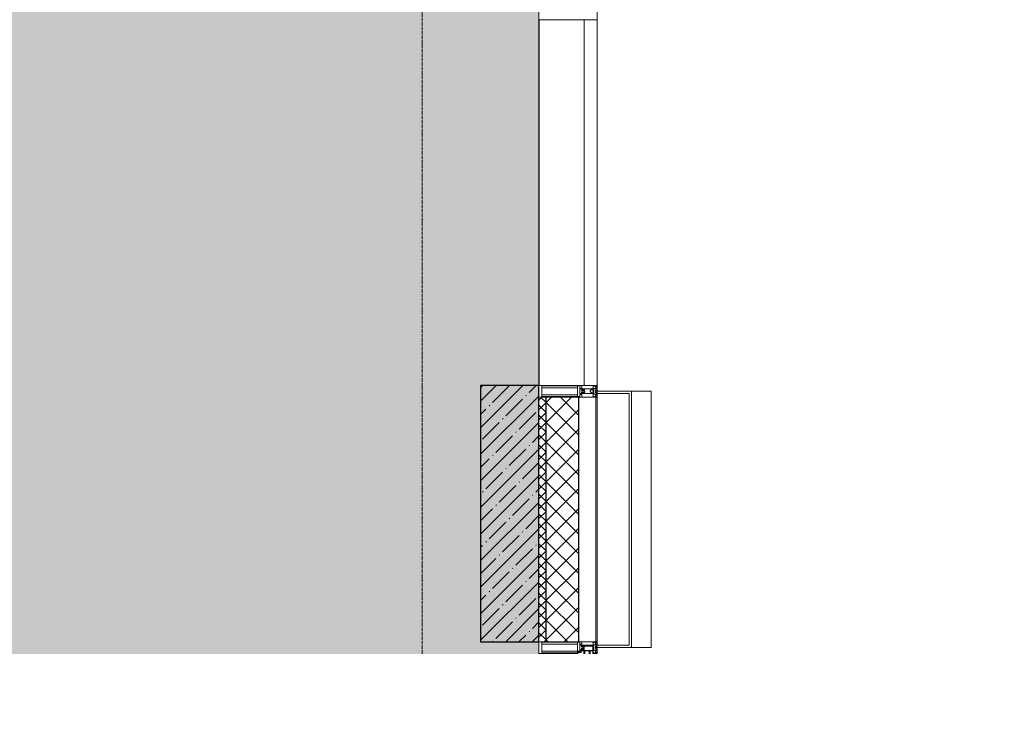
# Model space of a CAD drawing. Header units: millimetres. Extents: x -525784 to 178656, y -69521 to 385150.
# Tile 324 of 389: x -157031 to -152805, y 370164 to 373214. Entities that reach past the tile are written whole.
import ezdxf
from ezdxf import colors
from ezdxf.entities.mleader import LeaderData, LeaderLine
from ezdxf.math import Vec2, Vec3

# ---------------------------------------------------------------- set-up
doc = ezdxf.new("R2010")
doc.units = ezdxf.units.MM
doc.linetypes.add('-D1d1-15x02', pattern=[19, 15, -2, 0, -2])
for name, color, linetype, lineweight in [('_0', 7, 'Continuous', 13), ('A-COLS', 7, 'Continuous', 5), ('A-DETL-GENF', 7, 'Continuous', 5), ('A-GLAZ', 7, 'Continuous', 5), ('A-GLAZ-CURT', 8, 'Continuous', 5), ('A-GLAZ-CWMG', 8, 'Continuous', 5), ('A-WALL', 7, 'Continuous', 5), ('A-WALL-FNSH', 8, 'Continuous', 5), ('I-WALL', 7, 'Continuous', 5), ('S-COLS', 7, 'Continuous', 5), ('S-GRID', 7, 'Continuous', 5)]:
    doc.layers.add(name, color=color, linetype=linetype, lineweight=lineweight)
doc.layers.add('pol', color=7, linetype='Continuous', lineweight=15, true_color=0x738991)
doc.styles.add('In tre', font='isocpeur.ttf', dxfattribs={"width": 0.8, "oblique": 10})

# ---------------------------------------------------------------- blocks, each defined once
blk = doc.blocks.new('System Panel - A_PAN_Glass-5026850-50_AS_M_L24')
at = {"layer": 'A-GLAZ-CURT'}
for p, q in [((785, 55), (-785, 55)), ((-785, 55), (-785, 0)), ((785, 0), (785, 55)), ((-785, 0), (785, 0))]:
    blk.add_line(p, q, dxfattribs=at)
blk = doc.blocks.new('Rectangular Mullion - R_StandardFrame_50Wx250H-3342956-50_AS_M_L24')
at = {"layer": 'A-GLAZ-CWMG'}
blk.add_line((37450, 26520), (37450, 24950), dxfattribs=at)
blk = doc.blocks.new('Rectangular Mullion - 50Wx250H-2623690-50_AS_M_L24')
at = {"layer": 'A-DETL-GENF'}
for p, q in [((-25, 65.2), (-25, 250)), ((-25, 250), (0, 250)), ((-23, 237.3), (0, 237.3)), ((-23, 237.3), (-23, 73.6)), ((-14.9, 84), (-14.9, 237.3)), ((25, 250), (0, 250)), ((23, 237.3), (0, 237.3)), ((14.9, 84), (14.9, 237.3)), ((23, 237.3), (23, 73.6)), ((25, 65.2), (25, 250)), ((-14, 65.2), (-25, 65.2)), ((0, 84), (-23, 84)), ((-0.5, 73.6), (-23, 73.6)), ((-14, 71.3), (-14, 65.2)), ((-10, 71.3), (-14, 71.3)), ((-10, 53), (-10, 71.3)), ((-8.7, 53), (-10, 53)), ((-10, 53), (-10, 17)), ((-8.7, 53), (-7, 54.7)), ((-7, 65.2), (-5.9, 67.3)), ((-7, 65.2), (-7, 54.7)), ((-4.1, 67.3), (-5.9, 67.3)), ((-4.1, 67.3), (-2.9, 65.1)), ((-2.9, 65.1), (-2.9, 54.6)), ((-1.3, 53), (-2.9, 54.6)), ((0, 53), (-1.3, 53)), ((0, 84), (23, 84)), ((0, 53), (1.3, 53)), ((0.5, 73.6), (23, 73.6)), ((1.3, 53), (2.9, 54.6)), ((4.1, 67.3), (2.9, 65.1)), ((2.9, 65.1), (2.9, 54.6)), ((4.1, 67.3), (5.9, 67.3)), ((7, 65.2), (5.9, 67.3)), ((7, 65.2), (7, 54.7)), ((8.7, 53), (7, 54.7)), ((8.7, 53), (10, 53)), ((10, 71.3), (14, 71.3)), ((10, 53), (10, 71.3)), ((10, 53), (10, 17)), ((14, 71.3), (14, 65.2)), ((14, 65.2), (25, 65.2)), ((-23.8, 14.6), (-25, 14.2)), ((-25, 0), (-25, 14.2)), ((-22.3, 17), (-23.8, 17)), ((-23.8, 17), (-23.8, 14.6)), ((-22.5, 10.6), (-23.8, 14.6)), ((-22.5, 10.6), (-23.7, 9.9)), ((-23.7, 1.3), (-23.7, 9.9)), ((-23.7, 1.3), (-11.8, 1.3)), ((-23.2, 10.2), (-22.5, 8)), ((-22.5, 8), (-22.5, 4.5)), ((-21.3, 4.5), (-22.5, 4.5)), ((-22.3, 17), (-22.3, 16)), ((-22.3, 16), (-21.3, 16)), ((-19, 17.6), (-21.3, 16)), ((-21.3, 4.5), (-21.3, 6.5)), ((-21.3, 6.5), (-14.2, 6.5)), ((-18.4, 16.6), (-19, 17.6)), ((-7.4, 16.6), (-18.4, 16.6)), ((-14.2, 6.5), (-14.2, 4.5)), ((-13.2, 4.5), (-14.2, 4.5)), ((-13.2, 4.5), (-12.2, 7.2)), ((-12.7, 7.6), (-11.3, 11.4)), ((-12.7, 7.6), (-11.8, 6.9)), ((-12.2, 9), (-12.2, 14.8)), ((-12.2, 14.8), (0, 14.8)), ((-11.8, 1.3), (-11.8, 6.9)), ((-10.5, 11.2), (-11.3, 11.4)), ((-10.5, 1.5), (-10.5, 11.2)), ((-4.8, 1.5), (-10.5, 1.5)), ((-10, 17), (-7.5, 17)), ((-8.5, 23), (-1.5, 30)), ((-8.5, 18.5), (-8.5, 23)), ((-7.5, 18.5), (-8.5, 18.5)), ((-7.5, 17), (-7.5, 18.5)), ((-7.4, 18), (-7.4, 16.6)), ((-2.6, 18), (-7.4, 18)), ((0, 8), (-4.8, 8)), ((-4.8, 1.5), (-4.8, 8)), ((-2.6, 18), (-2.6, 16.8)), ((-2.6, 16.8), (0, 16.8)), ((-1.5, 30), (0, 30)), ((1.5, 30), (0, 30)), ((2.6, 16.8), (0, 16.8)), ((0, 14.8), (0, 16.8)), ((0, 14.8), (0, 16.8)), ((12.2, 14.8), (0, 14.8)), ((0, 0), (0, 8)), ((0, 8), (4.8, 8)), ((0, 0), (0, 8)), ((8.5, 23), (1.5, 30)), ((2.6, 18), (2.6, 16.8)), ((2.6, 18), (7.4, 18)), ((4.8, 1.5), (4.8, 8)), ((4.8, 1.5), (10.5, 1.5)), ((7.4, 18), (7.4, 16.6)), ((7.4, 16.6), (18.4, 16.6)), ((7.5, 18.5), (8.5, 18.5)), ((7.5, 17), (7.5, 18.5)), ((10, 17), (7.5, 17)), ((8.5, 18.5), (8.5, 23)), ((10.5, 11.2), (11.3, 11.4)), ((10.5, 1.5), (10.5, 11.2)), ((12.7, 7.6), (11.3, 11.4)), ((12.7, 7.6), (11.8, 6.9)), ((11.8, 1.3), (11.8, 6.9)), ((23.7, 1.3), (11.8, 1.3)), ((12.2, 9), (12.2, 14.8)), ((13.2, 4.5), (12.2, 7.2)), ((13.2, 4.5), (14.2, 4.5)), ((21.3, 6.5), (14.2, 6.5)), ((14.2, 6.5), (14.2, 4.5)), ((18.4, 16.6), (19, 17.6)), ((19, 17.6), (21.3, 16)), ((22.3, 16), (21.3, 16)), ((21.3, 4.5), (21.3, 6.5)), ((21.3, 4.5), (22.5, 4.5)), ((22.3, 17), (22.3, 16)), ((22.3, 17), (23.8, 17)), ((22.5, 10.6), (23.8, 14.6)), ((22.5, 10.6), (23.7, 9.9)), ((23.2, 10.2), (22.5, 8)), ((22.5, 8), (22.5, 4.5)), ((23.7, 1.3), (23.7, 9.9)), ((23.8, 17), (23.8, 14.6)), ((23.8, 14.6), (25, 14.2)), ((25, 0), (25, 14.2)), ((-25, 0), (0, 0)), ((25, 0), (0, 0))]:
    blk.add_line(p, q, dxfattribs=at)
for centre, start, end in [((-0.5, 73.1), 360, 90), ((0.5, 73.1), 90, 180)]:
    blk.add_arc(centre, 0.5, start, end, dxfattribs=at)
blk = doc.blocks.new('Rectangular Mullion - R_StandardFrame_50Wx250H-4037282-50_AS_M_L24')
at = {"layer": 'A-GLAZ-CWMG', "lineweight": 9}
for p, q in [((-25, -250), (-25, 0)), ((-25, 0), (25, 0)), ((25, 0), (25, -250)), ((25, -250), (-25, -250))]:
    blk.add_line(p, q, dxfattribs=at)
blk = doc.blocks.new('Rectangular Mullion - 50Wx250H-V1-50_AS_M_L24')
at = {"layer": 'A-DETL-GENF'}
for p, q in [((-25, 84), (-25, 250)), ((-25, 250), (0, 250)), ((-23, 237.3), (0, 237.3)), ((-23, 237.3), (-23, 84)), ((-14.9, 84), (-14.9, 237.3)), ((25, 250), (0, 250)), ((23, 237.3), (0, 237.3)), ((14.9, 84), (14.9, 237.3)), ((23, 237.3), (23, 73.6)), ((25, 65.2), (25, 250)), ((0, 84), (-15, 84)), ((-0.5, 73.6), (-15, 73.6)), ((-10, 71.3), (-12, 71.3)), ((-10, 57.4), (-10, 71.3)), ((-7, 65.2), (-5.9, 67.3)), ((-7, 65.2), (-7, 57)), ((-4.1, 67.3), (-5.9, 67.3)), ((-4.1, 67.3), (-2.9, 65.1)), ((-2.9, 65.1), (-2.9, 57)), ((0, 84), (23, 84)), ((0.5, 73.6), (23, 73.6)), ((4.1, 67.3), (2.9, 65.1)), ((2.9, 65.1), (2.9, 57)), ((4.1, 67.3), (5.9, 67.3)), ((7, 65.2), (5.9, 67.3)), ((7, 65.2), (7, 54.7)), ((8.7, 53), (7, 54.7)), ((8.7, 53), (10, 53)), ((10, 71.3), (14, 71.3)), ((10, 53), (10, 71.3)), ((10, 53), (10, 17)), ((14, 71.3), (14, 65.2)), ((14, 65.2), (25, 65.2)), ((-23.8, 14.6), (-25, 14.2)), ((-25, 0), (-25, 14.2)), ((-23.8, 17), (-23.8, 14.6)), ((-22.5, 10.6), (-23.8, 14.6)), ((-22.5, 10.6), (-23.7, 9.9)), ((-23.7, 1.3), (-23.7, 9.9)), ((-23.7, 1.3), (-11.8, 1.3)), ((-23.2, 10.2), (-22.5, 8)), ((-22.5, 8), (-22.5, 4.5)), ((-21.3, 4.5), (-22.5, 4.5)), ((-22.3, 17), (-22.3, 16)), ((-22.3, 16), (-21.3, 16)), ((-19.9, 17), (-21.3, 16)), ((-21.3, 4.5), (-21.3, 6.5)), ((-21.3, 6.5), (-14.2, 6.5)), ((-7.4, 16.6), (-18.4, 16.6)), ((-14.2, 6.5), (-14.2, 4.5)), ((-13.2, 4.5), (-14.2, 4.5)), ((-13.2, 4.5), (-12.2, 7.2)), ((-12.7, 7.6), (-11.3, 11.4)), ((-12.7, 7.6), (-11.8, 6.9)), ((-12.2, 9), (-12.2, 14.8)), ((-12.2, 14.8), (0, 14.8)), ((-11.8, 1.3), (-11.8, 6.9)), ((-10.5, 11.2), (-11.3, 11.4)), ((-10.5, 1.5), (-10.5, 11.2)), ((-4.8, 1.5), (-10.5, 1.5)), ((0, 8), (-4.8, 8)), ((-4.8, 1.5), (-4.8, 8)), ((-2.6, 16.8), (0, 16.8)), ((2.6, 16.8), (0, 16.8)), ((0, 14.8), (0, 16.8)), ((0, 14.8), (0, 16.8)), ((12.2, 14.8), (0, 14.8)), ((0, 0), (0, 8)), ((0, 8), (4.8, 8)), ((0, 0), (0, 8)), ((4.8, 1.5), (4.8, 8)), ((4.8, 1.5), (10.5, 1.5)), ((8.5, 23), (6, 25.5)), ((6, 18), (7.4, 18)), ((7.4, 18), (7.4, 16.6)), ((7.4, 16.6), (18.4, 16.6)), ((7.5, 18.5), (8.5, 18.5)), ((7.5, 17), (7.5, 18.5)), ((10, 17), (7.5, 17)), ((8.5, 18.5), (8.5, 23)), ((10.5, 11.2), (11.3, 11.4)), ((10.5, 1.5), (10.5, 11.2)), ((12.7, 7.6), (11.3, 11.4)), ((12.7, 7.6), (11.8, 6.9)), ((11.8, 1.3), (11.8, 6.9)), ((23.7, 1.3), (11.8, 1.3)), ((12.2, 9), (12.2, 14.8)), ((13.2, 4.5), (12.2, 7.2)), ((13.2, 4.5), (14.2, 4.5)), ((21.3, 6.5), (14.2, 6.5)), ((14.2, 6.5), (14.2, 4.5)), ((18.4, 16.6), (19, 17.6)), ((19, 17.6), (21.3, 16)), ((22.3, 16), (21.3, 16)), ((21.3, 4.5), (21.3, 6.5)), ((21.3, 4.5), (22.5, 4.5)), ((22.3, 17), (22.3, 16)), ((22.3, 17), (23.8, 17)), ((22.5, 10.6), (23.8, 14.6)), ((22.5, 10.6), (23.7, 9.9)), ((23.2, 10.2), (22.5, 8)), ((22.5, 8), (22.5, 4.5)), ((23.7, 1.3), (23.7, 9.9)), ((23.8, 17), (23.8, 14.6)), ((23.8, 14.6), (25, 14.2)), ((25, 0), (25, 14.2)), ((-25, 0), (0, 0)), ((25, 0), (0, 0))]:
    blk.add_line(p, q, dxfattribs=at)
for centre, start, end in [((-0.5, 73.1), 360, 90), ((0.5, 73.1), 90, 180)]:
    blk.add_arc(centre, 0.5, start, end, dxfattribs=at)
blk = doc.blocks.new('Rectangular Mullion - R_StandardFrame_50Wx250H-3540733-50_AS_M_L24')
at = {"layer": 'A-GLAZ-CWMG', "lineweight": 9}
for p, q in [((-25, -17), (-25, 0)), ((-25, 0), (25, 0)), ((25, 0), (25, -250)), ((-25, -250), (-25, -84)), ((25, -250), (-25, -250))]:
    blk.add_line(p, q, dxfattribs=at)
blk = doc.blocks.new('A_PAN_Створка - 383мм-3541509-50_AS_M_L24')
at = {"layer": 'A-GLAZ-CURT'}
h = blk.add_hatch(dxfattribs=at)
h.set_pattern_fill('FP_9', color=256, style=0, pattern_type=2)
h.set_pattern_definition([(315, (-23660, 37700), (14.142136, 14.142136), []), (45, (-23660, 37700), (-14.142136, 14.142136), [])])
h.paths.add_polyline_path([(-57.2, 36.4), (-54.9, 34.1), (-54.5, 31.8), (54.6, 32), (54.9, 34.1), (57.2, 36.4), (57.2, 60.8), (54.6, 63.4), (53.6, 82.7), (-54.6, 81.8), (-55.5, 62.5), (-57.2, 60.8), (-57.2, 47)])
at = {"layer": 'A-DETL-GENF'}
for p, q in [((-91.5, 92), (-91.5, 87.5)), ((-91.5, 92), (91.5, 92)), ((-91.5, 87.5), (-73.9, 87.5)), ((-83.4, 90.3), (-69.4, 90.3)), ((-83.4, 90.3), (-83.4, 87.5)), ((-73.9, 87.5), (-73.9, 62.5)), ((-69.4, 85.5), (-73.9, 85.5)), ((-69.4, 90.3), (-69.4, 85.5)), ((-67.9, 89.3), (-66.9, 90.3)), ((-67.9, 62.5), (-67.9, 89.3)), ((-66.9, 90.3), (-57.4, 90.3)), ((-57.4, 90.3), (-56.4, 89.4)), ((-56.4, 89.4), (-56.4, 67.7)), ((-53.9, 90.3), (-54.9, 89.3)), ((-54.9, 89.3), (-54.9, 85.6)), ((-54.9, 85.6), (-53.9, 84.6)), ((53.9, 90.3), (-53.9, 90.3)), ((-53.9, 84.6), (53.9, 84.6)), ((53.9, 90.3), (54.9, 89.3)), ((54.9, 85.6), (53.9, 84.6)), ((54.9, 89.3), (54.9, 85.6)), ((57.4, 90.3), (56.4, 89.4)), ((56.4, 89.4), (56.4, 67.7)), ((66.9, 90.3), (57.4, 90.3)), ((67.9, 89.3), (66.9, 90.3)), ((67.9, 62.5), (67.9, 89.3)), ((69.4, 90.3), (69.4, 85.5)), ((83.4, 90.3), (69.4, 90.3)), ((69.4, 85.5), (73.9, 85.5)), ((91.5, 87.5), (73.9, 87.5)), ((73.9, 87.5), (73.9, 62.5)), ((83.4, 90.3), (83.4, 87.5)), ((91.5, 92), (91.5, 87.5)), ((-73.9, 81.5), (-69.4, 81.5)), ((-69.4, 66.5), (-73.9, 66.5)), ((-73.9, 62.5), (-70, 62.5)), ((-70, 62.5), (-70, 32.1)), ((-69.4, 81.5), (-69.4, 66.5)), ((-61.7, 62.5), (-67.9, 62.5)), ((-66, 56.5), (-67.8, 55.7)), ((-67.8, 55.7), (-67.8, 38.3)), ((-66, 56.5), (-62, 59.1)), ((-62, 59.1), (-60.7, 61)), ((-60.1, 67.7), (-61.7, 64.9)), ((-61.7, 64.9), (-61.7, 62.5)), ((-60.7, 61), (-57.4, 61)), ((-56.4, 67.7), (-60.1, 67.7)), ((-57.4, 61), (-54.9, 63.5)), ((-54.6, 63.4), (-57.2, 60.8)), ((-57.2, 60.8), (-57.2, 36.4)), ((-54.9, 81.9), (-53.8, 83)), ((-54.9, 63.5), (-54.9, 81.9)), ((-53.6, 82.7), (-54.6, 81.8)), ((-54.6, 81.8), (-54.6, 63.4)), ((53.8, 83), (-53.8, 83)), ((53.6, 82.7), (-53.6, 82.7)), ((54.6, 81.8), (53.6, 82.7)), ((54.9, 81.9), (53.8, 83)), ((54.6, 63.4), (54.6, 81.8)), ((57.2, 60.8), (54.6, 63.4)), ((54.9, 63.5), (54.9, 81.9)), ((57.4, 61), (54.9, 63.5)), ((56.4, 67.7), (60.1, 67.7)), ((57.2, 36.4), (57.2, 60.8)), ((60.7, 61), (57.4, 61)), ((60.1, 67.7), (61.7, 64.9)), ((62, 59.1), (60.7, 61)), ((61.7, 64.9), (61.7, 62.5)), ((61.7, 62.5), (67.9, 62.5)), ((66, 56.5), (62, 59.1)), ((66, 56.5), (67.8, 55.7)), ((67.8, 55.7), (67.8, 38.3)), ((69.4, 81.5), (69.4, 66.5)), ((73.9, 81.5), (69.4, 81.5)), ((69.4, 66.5), (73.9, 66.5)), ((70, 62.5), (70, 32.1)), ((73.9, 62.5), (70, 62.5)), ((-70, 32.1), (-61.4, 23.5)), ((-67.8, 38.3), (-65.7, 37.4)), ((-65.7, 37.4), (-60.8, 34.7)), ((61.4, 23.5), (-61.4, 23.5)), ((-60.8, 34.7), (-57.3, 35.9)), ((-55.2, 33.8), (-57.3, 35.9)), ((-57.2, 36.4), (-54.9, 34.1)), ((-55.2, 33.8), (-54.8, 31.5)), ((-54.9, 34.1), (-54.5, 31.8)), ((-53.9, 30.5), (-54.9, 29.5)), ((-54.9, 29.5), (-54.9, 25.8)), ((-54.9, 25.8), (-53.9, 24.8)), ((0, 31.5), (-54.8, 31.5)), ((-54.5, 31.8), (54.5, 31.8)), ((53.9, 30.5), (-53.9, 30.5)), ((-53.9, 24.8), (53.9, 24.8)), ((0, 31.5), (54.8, 31.5)), ((53.9, 30.5), (54.9, 29.5)), ((54.9, 25.8), (53.9, 24.8)), ((54.5, 31.8), (54.9, 34.1)), ((55.2, 33.8), (54.8, 31.5)), ((54.9, 34.1), (57.2, 36.4)), ((54.9, 29.5), (54.9, 25.8)), ((55.2, 33.8), (57.3, 35.9)), ((60.8, 34.7), (57.3, 35.9)), ((65.7, 37.4), (60.8, 34.7)), ((70, 32.1), (61.4, 23.5)), ((67.8, 38.3), (65.7, 37.4))]:
    blk.add_line(p, q, dxfattribs=at)
at = {"layer": 'A-GLAZ'}
for p, q in [((-91.5, 92), (91.5, 92)), ((-91.5, 87.5), (-91.5, 92)), ((-73.9, 87.5), (-91.5, 87.5)), ((-85, 84), (-85, 87.5)), ((-85, 87.5), (-78, 87.5)), ((-78, 87.5), (-78, 84)), ((-73.9, 62.5), (-73.9, 87.5)), ((73.9, 87.5), (73.9, 62.5)), ((91.5, 87.5), (73.9, 87.5)), ((78, 87.5), (78, 84)), ((85, 87.5), (78, 87.5)), ((85, 84), (85, 87.5)), ((91.5, 92), (91.5, 87.5)), ((-171, 57), (-156, 57)), ((-171, 17), (-171, 57)), ((-171, 55.5), (-152, 55.5)), ((-153, 73.5), (-150, 73.5)), ((-153, 60), (-153, 73.5)), ((-152, 20), (-152, 73.5)), ((-150.5, 69.5), (-150.5, 73.5)), ((-145, 69.5), (-150.5, 69.5)), ((-150.5, 33.6), (-150.5, 68)), ((-150.5, 68), (-143.5, 68)), ((-150.5, 56.6), (-132.4, 56.6)), ((-136.4, 52.4), (-150.5, 52.4)), ((-150, 84), (-78, 84)), ((-150, 73.5), (-150, 84)), ((-148.5, 82.5), (-132.4, 82.5)), ((-148.5, 81), (-148.5, 82.5)), ((-143.5, 81), (-148.5, 81)), ((-145, 69.5), (-145, 79.5)), ((-143.5, 68), (-143.5, 81)), ((-137.2, 54.8), (-135.8, 50.8)), ((-132.5, 54.8), (-137.2, 54.8)), ((-132.1, 49), (-135.8, 50.8)), ((-132.5, 53.8), (-133.4, 52)), ((-133.4, 52), (-130.1, 50.4)), ((-132.5, 53.8), (-132.5, 54.8)), ((-132.4, 56.6), (-132.4, 82.5)), ((-132.1, 49), (-132.1, 36.8)), ((-131, 82.5), (-120.8, 82.5)), ((-131, 82.5), (-131, 64.6)), ((-131, 64.6), (-120.8, 64.6)), ((-131, 56.5), (-131, 62.6)), ((-120.8, 62.6), (-131, 62.6)), ((-131, 56.5), (-120.8, 56.5)), ((-131, 55.1), (-131, 52.7)), ((-120.8, 55.1), (-131, 55.1)), ((-129.4, 51.1), (-131, 52.7)), ((-130.1, 50.4), (-129.4, 51.1)), ((-130.1, 35.3), (-130.1, 50.4)), ((-122.4, 51.1), (-120.8, 52.7)), ((-121.7, 50.4), (-122.4, 51.1)), ((-118.4, 52), (-121.7, 50.4)), ((-121.7, 35.3), (-121.7, 50.4)), ((-120.8, 82.5), (-120.8, 64.6)), ((-120.8, 56.5), (-120.8, 62.6)), ((-120.8, 55.1), (-120.8, 52.7)), ((-119.7, 49), (-115.9, 50.8)), ((-119.7, 49), (-119.7, 36.8)), ((-119.3, 82.5), (-92.5, 82.5)), ((-119.3, 56.6), (-119.3, 82.5)), ((-92.5, 56.6), (-119.3, 56.6)), ((-119.3, 54.8), (-114.6, 54.8)), ((-119.3, 53.8), (-119.3, 54.8)), ((-119.3, 53.8), (-118.4, 52)), ((-114.6, 54.8), (-115.9, 50.8)), ((-94.1, 52.5), (-115.3, 52.5)), ((-89.9, 50.9), (-94.1, 52.5)), ((-92.5, 56.6), (-92.5, 82.5)), ((-90.8, 82.5), (-79.5, 82.5)), ((-90.8, 64.6), (-90.8, 82.5)), ((-80.1, 64.6), (-90.8, 64.6)), ((-90.8, 62.7), (-90.8, 56.6)), ((-80.4, 62.7), (-90.8, 62.7)), ((-90.8, 56.6), (-85.9, 56.6)), ((-89.9, 52.2), (-88.6, 53.5)), ((-89.9, 52.2), (-89.9, 50.9)), ((-89.9, 35.1), (-89.9, 50.9)), ((-85.9, 53.5), (-88.6, 53.5)), ((-85.9, 56.6), (-85.9, 53.5)), ((-85.9, 53.5), (-78, 45.6)), ((-78, 84), (-85, 84)), ((-80.4, 61.1), (-80.4, 62.7)), ((-78, 61.1), (-80.4, 61.1)), ((-80.1, 66.1), (-80.1, 64.6)), ((-78, 66.1), (-80.1, 66.1)), ((-79.5, 82.5), (-79.5, 80.6)), ((-79.5, 80.6), (-78, 80.6)), ((-78, 84), (-73.9, 84)), ((-78, 84), (-78, 23.5)), ((-78, 66.1), (-78, 61.1)), ((-78, 45.6), (-78, 36.8)), ((-70, 62.5), (-73.9, 62.5)), ((-70, 32.1), (-70, 62.5)), ((70, 62.5), (70, 32.1)), ((73.9, 62.5), (70, 62.5)), ((73.9, 84), (78, 84)), ((78, 84), (85, 84)), ((78, 84), (150, 84)), ((78, 23.5), (78, 84)), ((79.5, 80.6), (78, 80.6)), ((78, 66.1), (78, 61.1)), ((78, 66.1), (80.1, 66.1)), ((78, 61.1), (80.4, 61.1)), ((85.9, 53.5), (78, 45.6)), ((78, 45.6), (78, 36.8)), ((90.8, 82.5), (79.5, 82.5)), ((79.5, 82.5), (79.5, 80.6)), ((80.1, 66.1), (80.1, 64.6)), ((80.1, 64.6), (90.8, 64.6)), ((80.4, 62.7), (90.8, 62.7)), ((80.4, 61.1), (80.4, 62.7)), ((85.9, 56.6), (85.9, 53.5)), ((90.8, 56.6), (85.9, 56.6)), ((85.9, 53.5), (88.6, 53.5)), ((89.9, 52.2), (88.6, 53.5)), ((89.9, 50.9), (94.1, 52.5)), ((89.9, 52.2), (89.9, 50.9)), ((89.9, 35.1), (89.9, 50.9)), ((90.8, 64.6), (90.8, 82.5)), ((90.8, 62.7), (90.8, 56.6)), ((119.3, 82.5), (92.5, 82.5)), ((92.5, 56.6), (92.5, 82.5)), ((92.5, 56.6), (119.3, 56.6)), ((94.1, 52.5), (115.3, 52.5)), ((114.6, 54.8), (115.9, 50.8)), ((119.3, 54.8), (114.6, 54.8)), ((119.7, 49), (115.9, 50.8)), ((119.3, 53.8), (118.4, 52)), ((118.4, 52), (121.7, 50.4)), ((119.3, 56.6), (119.3, 82.5)), ((119.3, 53.8), (119.3, 54.8)), ((119.7, 49), (119.7, 36.8)), ((120.8, 82.5), (120.8, 64.6)), ((131, 82.5), (120.8, 82.5)), ((131, 64.6), (120.8, 64.6)), ((120.8, 56.5), (120.8, 62.6)), ((120.8, 62.6), (131, 62.6)), ((131, 56.5), (120.8, 56.5)), ((120.8, 55.1), (120.8, 52.7)), ((120.8, 55.1), (131, 55.1)), ((122.4, 51.1), (120.8, 52.7)), ((121.7, 50.4), (122.4, 51.1)), ((121.7, 35.3), (121.7, 50.4)), ((129.4, 51.1), (131, 52.7)), ((130.1, 50.4), (129.4, 51.1)), ((133.4, 52), (130.1, 50.4)), ((130.1, 35.3), (130.1, 50.4)), ((131, 82.5), (131, 64.6)), ((131, 56.5), (131, 62.6)), ((131, 55.1), (131, 52.7)), ((132.1, 49), (135.8, 50.8)), ((132.1, 49), (132.1, 36.8)), ((132.4, 56.6), (132.4, 82.5)), ((148.5, 82.5), (132.4, 82.5)), ((150.5, 56.6), (132.4, 56.6)), ((132.5, 54.8), (137.2, 54.8)), ((132.5, 53.8), (132.5, 54.8)), ((132.5, 53.8), (133.4, 52)), ((137.2, 54.8), (135.8, 50.8)), ((136.4, 52.4), (150.5, 52.4)), ((143.5, 81), (148.5, 81)), ((143.5, 68), (143.5, 81)), ((150.5, 68), (143.5, 68)), ((145, 69.5), (145, 79.5)), ((145, 69.5), (150.5, 69.5)), ((148.5, 81), (148.5, 82.5)), ((150, 84), (150, 73.5)), ((150, 73.5), (153, 73.5)), ((150.5, 69.5), (150.5, 73.5)), ((150.5, 33.6), (150.5, 68)), ((152, 20), (152, 73.5)), ((171, 55.5), (152, 55.5)), ((153, 73.5), (153, 60)), ((156, 57), (171, 57)), ((171, 57), (171, 17)), ((-171, 18.5), (-153.5, 18.5)), ((-67.9, 17), (-171, 17)), ((-153.5, 18.5), (-152, 20)), ((-136.3, 33.6), (-150.5, 33.6)), ((-150.5, 29.4), (-132.4, 29.4)), ((-150.5, 17), (-150.5, 29.4)), ((-132.4, 18.6), (-150.5, 18.6)), ((-137.2, 31), (-135.8, 35)), ((-132.5, 31), (-137.2, 31)), ((-132.1, 36.8), (-135.8, 35)), ((-133.4, 33.7), (-130.1, 35.3)), ((-132.5, 31.9), (-133.4, 33.7)), ((-132.5, 31.9), (-132.5, 31)), ((-132.4, 29.4), (-132.4, 18.6)), ((-129.4, 34.6), (-131, 33)), ((-131, 30.9), (-131, 33)), ((-120.8, 30.9), (-131, 30.9)), ((-131, 29.5), (-120.8, 29.5)), ((-131, 18.2), (-131, 29.5)), ((-120.8, 18.2), (-131, 18.2)), ((-130.1, 35.3), (-129.4, 34.6)), ((-121.7, 35.3), (-122.4, 34.6)), ((-122.4, 34.6), (-120.8, 33)), ((-118.4, 33.7), (-121.7, 35.3)), ((-120.8, 30.9), (-120.8, 33)), ((-120.8, 18.2), (-120.8, 29.5)), ((-119.7, 36.8), (-115.9, 35)), ((-119.3, 31.9), (-118.4, 33.7)), ((-119.3, 31.9), (-119.3, 31)), ((-119.3, 31), (-114.6, 31)), ((-92.5, 29.4), (-119.3, 29.4)), ((-119.3, 29.4), (-119.3, 18.6)), ((-119.3, 18.6), (-92.5, 18.6)), ((-114.6, 31), (-115.9, 35)), ((-94.1, 33.5), (-115.4, 33.5)), ((-89.9, 35.1), (-94.1, 33.5)), ((-92.5, 18.6), (-92.5, 29.4)), ((-90.8, 18.5), (-90.8, 29.4)), ((-90.8, 29.4), (-85.9, 29.4)), ((-87.3, 18.5), (-90.8, 18.5)), ((-89.9, 32.5), (-89.9, 35.1)), ((-85.9, 32.5), (-89.9, 32.5)), ((-87.3, 21.9), (-85.9, 21.9)), ((-87.3, 20.4), (-87.3, 21.9)), ((-87.3, 20.4), (-87.3, 18.5)), ((-84.8, 20.4), (-87.3, 20.4)), ((-85.9, 29.4), (-85.9, 32.5)), ((-85.9, 21.9), (-85.9, 29.4)), ((-85.9, 18.2), (-85.9, 20.4)), ((-75.9, 18.2), (-85.9, 18.2)), ((-83.4, 20.4), (-84.8, 20.4)), ((-70, 33.8), (-83.4, 20.4)), ((-78, 36.8), (-70, 36.8)), ((-78, 23.5), (-67.9, 23.5)), ((-75.9, 23.5), (-73, 23.5)), ((-75.9, 21.5), (-75.9, 23.5)), ((-75.9, 21.5), (-75.9, 18.2)), ((-74.9, 21.5), (-75.9, 21.5)), ((-74.9, 17.9), (-74.9, 21.5)), ((-68.9, 17.9), (-74.9, 17.9)), ((-67.2, 29.3), (-73, 23.5)), ((-70, 36.8), (-70, 33.8)), ((-61.4, 23.5), (-70, 32.1)), ((-68.9, 21.5), (-68.9, 17.9)), ((-67.9, 21.5), (-68.9, 21.5)), ((-67.9, 23.5), (-64.6, 26.8)), ((-67.9, 23.5), (-64.6, 26.8)), ((-67.9, 21.5), (-67.9, 23.5)), ((-67.9, 17), (-67.9, 23.5)), ((-61.4, 23.5), (-67.9, 17)), ((67.9, 17), (-67.9, 17)), ((-67.9, 17), (67.9, 17)), ((-64.6, 26.8), (-67.2, 29.3)), ((-64.6, 26.8), (-61.4, 23.5)), ((61.4, 23.5), (-61.4, 23.5)), ((70, 32.1), (61.4, 23.5)), ((61.4, 23.5), (64.6, 26.8)), ((67.9, 17), (61.4, 23.5)), ((64.6, 26.8), (67.2, 29.3)), ((67.9, 23.5), (64.6, 26.8)), ((64.6, 26.8), (67.9, 23.5)), ((67.2, 29.3), (73, 23.5)), ((67.9, 21.5), (67.9, 23.5)), ((67.9, 23.5), (67.9, 17)), ((67.9, 23.5), (78, 23.5)), ((67.9, 21.5), (68.9, 21.5)), ((171, 17), (67.9, 17)), ((68.9, 21.5), (68.9, 17.9)), ((68.9, 17.9), (74.9, 17.9)), ((70, 36.8), (70, 33.8)), ((78, 36.8), (70, 36.8)), ((70, 33.8), (83.4, 20.4)), ((75.9, 23.5), (73, 23.5)), ((74.9, 21.5), (75.9, 21.5)), ((74.9, 17.9), (74.9, 21.5)), ((75.9, 21.5), (75.9, 23.5)), ((75.9, 21.5), (75.9, 18.2)), ((75.9, 18.2), (85.9, 18.2)), ((83.4, 20.4), (84.8, 20.4)), ((84.8, 20.4), (87.3, 20.4)), ((85.9, 32.5), (89.9, 32.5)), ((85.9, 29.4), (85.9, 32.5)), ((85.9, 21.9), (85.9, 29.4)), ((90.8, 29.4), (85.9, 29.4)), ((87.3, 21.9), (85.9, 21.9)), ((85.9, 18.2), (85.9, 20.4)), ((87.3, 20.4), (87.3, 21.9)), ((87.3, 20.4), (87.3, 18.5)), ((87.3, 18.5), (90.8, 18.5)), ((89.9, 35.1), (94.1, 33.5)), ((89.9, 32.5), (89.9, 35.1)), ((90.8, 18.5), (90.8, 29.4)), ((92.5, 18.6), (92.5, 29.4)), ((92.5, 29.4), (119.3, 29.4)), ((119.3, 18.6), (92.5, 18.6)), ((94.1, 33.5), (115.4, 33.5)), ((114.6, 31), (115.9, 35)), ((119.3, 31), (114.6, 31)), ((119.7, 36.8), (115.9, 35)), ((118.4, 33.7), (121.7, 35.3)), ((119.3, 31.9), (118.4, 33.7)), ((119.3, 31.9), (119.3, 31)), ((119.3, 29.4), (119.3, 18.6)), ((122.4, 34.6), (120.8, 33)), ((120.8, 30.9), (120.8, 33)), ((120.8, 30.9), (131, 30.9)), ((120.8, 18.2), (120.8, 29.5)), ((131, 29.5), (120.8, 29.5)), ((120.8, 18.2), (131, 18.2)), ((121.7, 35.3), (122.4, 34.6)), ((130.1, 35.3), (129.4, 34.6)), ((129.4, 34.6), (131, 33)), ((133.4, 33.7), (130.1, 35.3)), ((131, 30.9), (131, 33)), ((131, 18.2), (131, 29.5)), ((132.1, 36.8), (135.8, 35)), ((150.5, 29.4), (132.4, 29.4)), ((132.4, 29.4), (132.4, 18.6)), ((132.4, 18.6), (150.5, 18.6)), ((132.5, 31.9), (133.4, 33.7)), ((132.5, 31.9), (132.5, 31)), ((132.5, 31), (137.2, 31)), ((137.2, 31), (135.8, 35)), ((136.3, 33.6), (150.5, 33.6)), ((150.5, 17), (150.5, 29.4)), ((153.5, 18.5), (152, 20)), ((171, 18.5), (153.5, 18.5))]:
    blk.add_line(p, q, dxfattribs=at)
for centre, start, end in [((-156, 60), 270, 360), ((156, 60), 180, 270)]:
    blk.add_arc(centre, 3, start, end, dxfattribs=at)
blk = doc.blocks.new('Rectangular Mullion - 50Wx250H-V4-50_AS_M_L24')
at = {"layer": 'A-DETL-GENF'}
for p, q in [((-25, 65.2), (-25, 250)), ((-25, 250), (0, 250)), ((-23, 237.3), (0, 237.3)), ((-23, 237.3), (-23, 73.6)), ((-14.9, 84), (-14.9, 237.3)), ((25, 250), (0, 250)), ((23, 237.3), (0, 237.3)), ((14.9, 84), (14.9, 237.3)), ((23, 237.3), (23, 84)), ((25, 84), (25, 250)), ((-14, 65.2), (-25, 65.2)), ((0, 84), (-23, 84)), ((-0.5, 73.6), (-23, 73.6)), ((-14, 71.3), (-14, 65.2)), ((-10, 71.3), (-14, 71.3)), ((-10, 53), (-10, 71.3)), ((-8.7, 53), (-10, 53)), ((-10, 53), (-10, 17)), ((-8.7, 53), (-7, 54.7)), ((-7, 65.2), (-5.9, 67.3)), ((-7, 65.2), (-7, 54.7)), ((-4.1, 67.3), (-5.9, 67.3)), ((-4.1, 67.3), (-2.9, 65.1)), ((-2.9, 65.1), (-2.9, 57)), ((0, 84), (15, 84)), ((0.5, 73.6), (15, 73.6)), ((4.1, 67.3), (2.9, 65.1)), ((2.9, 65.1), (2.9, 57)), ((4.1, 67.3), (5.9, 67.3)), ((7, 65.2), (5.9, 67.3)), ((7, 65.2), (7, 57)), ((10, 71.3), (12, 71.3)), ((10, 57.4), (10, 71.3)), ((-23.8, 14.6), (-25, 14.2)), ((-25, 0), (-25, 14.2)), ((-22.3, 17), (-23.8, 17)), ((-23.8, 17), (-23.8, 14.6)), ((-22.5, 10.6), (-23.8, 14.6)), ((-22.5, 10.6), (-23.7, 9.9)), ((-23.7, 1.3), (-23.7, 9.9)), ((-23.7, 1.3), (-11.8, 1.3)), ((-23.2, 10.2), (-22.5, 8)), ((-22.5, 8), (-22.5, 4.5)), ((-21.3, 4.5), (-22.5, 4.5)), ((-22.3, 17), (-22.3, 16)), ((-22.3, 16), (-21.3, 16)), ((-19, 17.6), (-21.3, 16)), ((-21.3, 4.5), (-21.3, 6.5)), ((-21.3, 6.5), (-14.2, 6.5)), ((-18.4, 16.6), (-19, 17.6)), ((-7.4, 16.6), (-18.4, 16.6)), ((-14.2, 6.5), (-14.2, 4.5)), ((-13.2, 4.5), (-14.2, 4.5)), ((-13.2, 4.5), (-12.2, 7.2)), ((-12.7, 7.6), (-11.3, 11.4)), ((-12.7, 7.6), (-11.8, 6.9)), ((-12.2, 9), (-12.2, 14.8)), ((-12.2, 14.8), (0, 14.8)), ((-11.8, 1.3), (-11.8, 6.9)), ((-10.5, 11.2), (-11.3, 11.4)), ((-10.5, 1.5), (-10.5, 11.2)), ((-4.8, 1.5), (-10.5, 1.5)), ((-10, 17), (-7.5, 17)), ((-8.5, 23), (-6, 25.5)), ((-8.5, 18.5), (-8.5, 23)), ((-7.5, 18.5), (-8.5, 18.5)), ((-7.5, 17), (-7.5, 18.5)), ((-7.4, 18), (-7.4, 16.6)), ((-6, 18), (-7.4, 18)), ((0, 8), (-4.8, 8)), ((-4.8, 1.5), (-4.8, 8)), ((-2.6, 16.8), (0, 16.8)), ((2.6, 16.8), (0, 16.8)), ((0, 14.8), (0, 16.8)), ((0, 14.8), (0, 16.8)), ((12.2, 14.8), (0, 14.8)), ((0, 0), (0, 8)), ((0, 8), (4.8, 8)), ((0, 0), (0, 8)), ((4.8, 1.5), (4.8, 8)), ((4.8, 1.5), (10.5, 1.5)), ((7.4, 16.6), (18.4, 16.6)), ((10.5, 11.2), (11.3, 11.4)), ((10.5, 1.5), (10.5, 11.2)), ((12.7, 7.6), (11.3, 11.4)), ((12.7, 7.6), (11.8, 6.9)), ((11.8, 1.3), (11.8, 6.9)), ((23.7, 1.3), (11.8, 1.3)), ((12.2, 9), (12.2, 14.8)), ((13.2, 4.5), (12.2, 7.2)), ((13.2, 4.5), (14.2, 4.5)), ((21.3, 6.5), (14.2, 6.5)), ((14.2, 6.5), (14.2, 4.5)), ((19.9, 17), (21.3, 16)), ((22.3, 16), (21.3, 16)), ((21.3, 4.5), (21.3, 6.5)), ((21.3, 4.5), (22.5, 4.5)), ((22.3, 17), (22.3, 16)), ((22.5, 10.6), (23.8, 14.6)), ((22.5, 10.6), (23.7, 9.9)), ((23.2, 10.2), (22.5, 8)), ((22.5, 8), (22.5, 4.5)), ((23.7, 1.3), (23.7, 9.9)), ((23.8, 17), (23.8, 14.6)), ((23.8, 14.6), (25, 14.2)), ((25, 0), (25, 14.2)), ((-25, 0), (0, 0)), ((25, 0), (0, 0))]:
    blk.add_line(p, q, dxfattribs=at)
for centre, start, end in [((-0.5, 73.1), 360, 90), ((0.5, 73.1), 90, 180)]:
    blk.add_arc(centre, 0.5, start, end, dxfattribs=at)
blk = doc.blocks.new('Rectangular Mullion - R_StandardFrame_50Wx250H-V5-50_AS_M_L24')
at = {"layer": 'A-GLAZ-CWMG', "lineweight": 9}
for p, q in [((-25, -250), (-25, 0)), ((-25, 0), (25, 0)), ((25, 0), (25, -17)), ((25, -84), (25, -250)), ((25, -250), (-25, -250))]:
    blk.add_line(p, q, dxfattribs=at)
blk = doc.blocks.new('Rectangular Mullion - R_StandardFrame_50Wx250H-V6-50_AS_M_L24')
at = {"layer": 'A-GLAZ-CWMG'}
for p, q in [((37450, 23520), (37450, 23800)), ((37700, 23520), (37700, 23800))]:
    blk.add_line(p, q, dxfattribs=at)
blk = doc.blocks.new('Rectangular Mullion - R_StandardFrame_50Wx250H-3541503-50_AS_M_L24')
at = {"layer": 'A-GLAZ-CWMG', "lineweight": 9}
for p, q in [((-25, -250), (-25, 0)), ((-25, 0), (25, 0)), ((25, 0), (25, -17)), ((25, -84), (25, -250)), ((25, -250), (-25, -250))]:
    blk.add_line(p, q, dxfattribs=at)
blk = doc.blocks.new('RST_AR_KMN_R22_B3_FCD_rvt-1-50_AS_M_L24')
at = {"layer": 'A-WALL'}
h = blk.add_hatch(dxfattribs=at)
h.set_pattern_fill('FP_6', color=256, style=0, pattern_type=2)
h.set_pattern_definition([(45, (0, 0), (-21.213203, 21.213203), []), (135, (0, 0), (-21.213203, -21.213203), [])])
h.paths.add_polyline_path([(37450.8, 23850), (37480, 23850), (37480, 24900), (37450, 24900), (37450.4, 23850)])
h = blk.add_hatch(dxfattribs=at)
h.set_pattern_fill('FP_7', color=256, style=0, pattern_type=2)
h.set_pattern_definition([(45, (0, 0), (-42.42641, 42.42641), []), (135, (0, 0), (-42.42641, -42.42641), [])])
h.paths.add_polyline_path([(37562.4, 23850), (37620, 23850), (37620, 24900), (37480, 24900), (37480, 23850)])
at = {"layer": 'A-COLS', "lineweight": 18}
for p, q in [((37848.3, 24925), (37700, 24925)), ((37700, 24925), (37700, 24915)), ((37700, 24915), (37838.3, 24915)), ((37838.3, 24915), (37838.3, 23835)), ((37848.3, 23825), (37848.3, 24925)), ((37838.3, 23835), (37700, 23835)), ((37700, 23835), (37700, 23825)), ((37700, 23825), (37848.3, 23825))]:
    blk.add_line(p, q, dxfattribs=at)
at = {"layer": 'A-COLS'}
for p, q in [((37848.3, 24925), (37932.7, 24925)), ((37932.7, 23825), (37932.7, 24925)), ((37932.7, 23825), (37848.3, 23825))]:
    blk.add_line(p, q, dxfattribs=at)
at = {"layer": 'A-WALL'}
for p, q in [((37480, 24900), (37450, 24900)), ((37450, 24900), (37450, 23850)), ((37695, 24900), (37620, 24900)), ((37695, 24900), (37695, 23850)), ((37450, 23850), (37480, 23850)), ((37620, 23850), (37695, 23850))]:
    blk.add_line(p, q, dxfattribs=at)
at = {"layer": 'A-WALL', "lineweight": 25}
for p, q in [((37620, 24900), (37480, 24900)), ((37480, 24900), (37480, 23850)), ((37620, 24900), (37620, 23850)), ((37480, 23850), (37620, 23850))]:
    blk.add_line(p, q, dxfattribs=at)
at = {"layer": 'A-WALL-FNSH'}
for p, q in [((37700, 24900), (37695, 24900)), ((37700, 23850), (37700, 24900)), ((37695, 23850), (37700, 23850))]:
    blk.add_line(p, q, dxfattribs=at)
at = {"layer": 'A-GLAZ-CURT', "lineweight": 5, "rotation": 89.99999999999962}
for name, p in [('System Panel - A_PAN_Glass-5026850-50_AS_M_L24', (37700, 25735)), ('A_PAN_Створка - 383мм-3541509-50_AS_M_L24', (37700, 23660))]:
    blk.add_blockref(name, p, dxfattribs=at)
at = {"layer": 'A-GLAZ-CWMG', "lineweight": 5, "extrusion": (0, 0, -1), "rotation": 90.00000000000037}
for name, p in [('Rectangular Mullion - R_StandardFrame_50Wx250H-3541503-50_AS_M_L24', (-37700, 26545)), ('Rectangular Mullion - R_StandardFrame_50Wx250H-4037282-50_AS_M_L24', (-37700, 24925)), ('Rectangular Mullion - R_StandardFrame_50Wx250H-3540733-50_AS_M_L24', (-37700, 23825)), ('Rectangular Mullion - R_StandardFrame_50Wx250H-V5-50_AS_M_L24', (-37700, 23495))]:
    blk.add_blockref(name, p, dxfattribs=at)
at = {"layer": 'A-GLAZ-CWMG', "lineweight": 5}
for name in ['Rectangular Mullion - R_StandardFrame_50Wx250H-3342956-50_AS_M_L24', 'Rectangular Mullion - R_StandardFrame_50Wx250H-V6-50_AS_M_L24']:
    blk.add_blockref(name, (0, 0), dxfattribs=at)
at = {"layer": 'A-GLAZ-CWMG', "lineweight": 5, "rotation": 89.99999999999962}
for name, p in [('Rectangular Mullion - 50Wx250H-2623690-50_AS_M_L24', (37700, 24925)), ('Rectangular Mullion - 50Wx250H-V1-50_AS_M_L24', (37700, 23825)), ('Rectangular Mullion - 50Wx250H-V4-50_AS_M_L24', (37700, 23495))]:
    blk.add_blockref(name, p, dxfattribs=at)

msp = doc.modelspace()

# ---------------------------------------------------------------- hatches: boundary and pattern name
at = {"layer": '_0', "transparency": 33554534}
h = msp.add_hatch(color=252, dxfattribs=at)
h.dxf.hatch_style = 1
h.paths.add_polyline_path([(-154802.1, 346193.4), (-192753.7, 346193.4), (-192753.7, 376145), (-154802.1, 376145)])
h.paths.add_polyline_path([(-161802.9, 356694.2), (-161802.9, 356294.2), (-161302.9, 356294.2), (-161302.9, 353444.2), (-163402.9, 353444.2), (-163402.9, 354644.2), (-183902.9, 354644.2), (-183902.9, 353444.2), (-186502.9, 353444.2), (-186502.9, 355844.2), (-186002.9, 355844.2), (-186002.9, 356694.2), (-183902.9, 356694.2), (-183902.9, 360744.2), (-179002.9, 360744.2), (-179002.9, 359244.2), (-177402.9, 359244.2), (-177402.9, 365644.2), (-185752.9, 365644.2), (-185752.9, 367444.2), (-185753.5, 367444.2), (-185753.5, 367644.2), (-183902.9, 367644.2), (-183902.9, 367694.2), (-163952.9, 367694.2), (-163952.9, 369444.2), (-160672.9, 369444.2), (-160672.9, 367444.2), (-161752.9, 367444.2), (-161752.9, 365644.2), (-169802.9, 365644.2), (-169802.9, 356694.2)], flags=16)
at = {"layer": 'S-COLS'}
h = msp.add_hatch(dxfattribs=at)
h.set_pattern_fill('FP_1', color=256, style=0, pattern_type=2)
h.set_pattern_definition([(45, (-192252.935, 346694.18), (-57.02463, 57.02463), []), (45, (-192195.91, 346694.18), (-57.02463, 57.02463), [100.806, -20.161, 3.353, -16.808])])
h.paths.add_polyline_path([(-154802.9, 370544.2), (-154802.9, 371644.2), (-155052.9, 371644.2), (-155052.9, 370544.2)])

# ---------------------------------------------------------------- linework, layer by layer
at = {"layer": 'I-WALL'}
for p, q in [((-154802.9, 371644.2), (-154802.9, 373214.2)), ((-154802.1, 373214.2), (-154802.1, 371644.2)), ((-154802.9, 370214.2), (-154802.9, 370494.2)), ((-154802.1, 370494.2), (-154802.1, 370214.2))]:
    msp.add_line(p, q, dxfattribs=at)
at = {"layer": 'S-COLS', "lineweight": 25}
for p, q in [((-155052.9, 371644.2), (-155052.9, 370544.2)), ((-154802.9, 371644.2), (-155052.9, 371644.2)), ((-154802.9, 370544.2), (-154802.9, 371644.2)), ((-155052.9, 370544.2), (-154802.9, 370544.2))]:
    msp.add_line(p, q, dxfattribs=at)
at = {"layer": 'S-GRID', "linetype": '-D1d1-15x02'}
msp.add_line((-155302.9, 344232.7), (-155302.9, 377280.3), dxfattribs=at)

# ---------------------------------------------------------------- block references
at = {"lineweight": 5}
msp.add_blockref('RST_AR_KMN_R22_B3_FCD_rvt-1-50_AS_M_L24', (-192252.9, 346694.2), dxfattribs=at)

# ---------------------------------------------------------------- next in the draw order: leaders
at = {"layer": 'pol', "color": 0, "linetype": 'ByBlock'}
ml = msp.add_multileader_mtext('Standard', dxfattribs=at)
ml.set_content('Металлический профиль', style='In tre')
ml.set_leader_properties()
ml.build(insert=Vec2(0, 0))
ml.multileader.update_dxf_attribs({"text_left_attachment_type": 6, "text_right_attachment_type": 6, "dogleg_length": 1, "arrow_head_size": 0, "scale": 50})
ctx = ml.context
ctx.base_point, ctx.scale, ctx.char_height, ctx.arrow_head_size, ctx.landing_gap_size, ctx.plane_origin = Vec3(-179004.6, 370131), 50, 200, 0, 4.5, Vec3(-172032.8, 368681.3)
ctx.left_attachment, ctx.right_attachment = 6, 6
notes = []
notes.append((ctx, [(1, (1, 1, 0), (-179054.6, 370131), (1, 0), 50, [(1, [(-180045.2, 366649.2)], 0, [])])]))
ctx.mtext.insert, ctx.mtext.width, ctx.mtext.defined_height, ctx.mtext.flow_direction = Vec3(-179000.1, 370391), 2495.091, 696.6, 5
ctx.mtext.has_bg_fill, ctx.mtext.bg_color, ctx.mtext.bg_scale_factor, ctx.mtext.bg_transparency, ctx.mtext.use_window_bg_color = 1, -1027028792, 1.5, 0, 1
for ctx, leaders in notes:
    for number, flags, end, landing, length, lines in leaders:
        leader = LeaderData()
        leader.index, (leader.has_last_leader_line, leader.has_dogleg_vector, leader.attachment_direction) = number, flags
        leader.last_leader_point, leader.dogleg_vector, leader.dogleg_length = Vec3(end), Vec3(landing), length
        for number, points, colour, breaks in lines:
            line = LeaderLine()
            line.index, line.vertices, line.color, line.breaks = number, Vec3.list(points), colors.encode_raw_color(colour), breaks
            leader.lines.append(line)
        ctx.leaders.append(leader)

doc.saveas('drawing.dxf')
